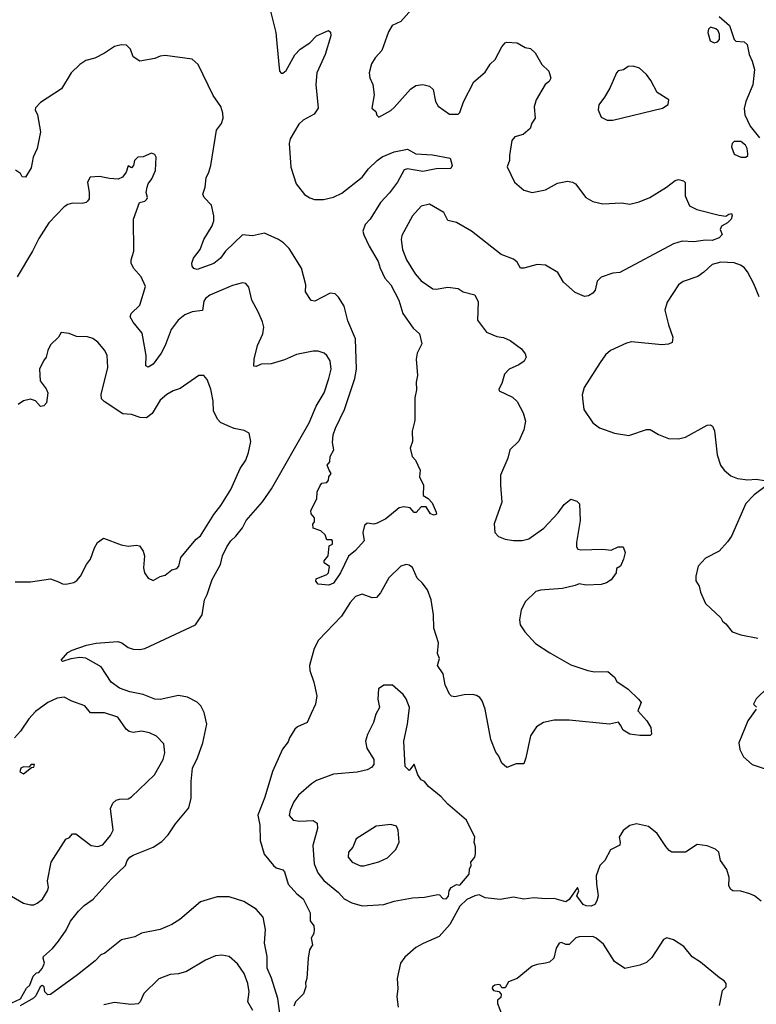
# Model space of a CAD drawing. Extents: x 1771496 to 1971148, y 471553 to 643630.
# Tile 463 of 656: x 1838371 to 1842746, y 600821 to 606671. Entities that reach past the tile are written whole.
import ezdxf

# ---------------------------------------------------------------- set-up
doc = ezdxf.new("R2010")
doc.units = 0

msp = doc.modelspace()

# ---------------------------------------------------------------- linework, layer by layer
at = {"layer": '0CON10XD'}
for points in [[(1840764.1, 606805.9), (1840635, 606660), (1840584.5, 606635.5), (1840562.1, 606597.9), (1840521.3, 606488.7), (1840483.3, 606445), (1840461.7, 606408.3), (1840446.2, 606355), (1840451.2, 606325), (1840468, 606285), (1840476.2, 606225), (1840463.3, 606145), (1840486.4, 606126.4), (1840493, 606103), (1840505, 606092.5), (1840575, 606131.2), (1840595, 606148.8), (1840691.7, 606258.3), (1840725, 606279.5), (1840765, 606286.4), (1840805, 606276.7), (1840827.2, 606257.2), (1840840, 606185), (1840857.6, 606157.6), (1840925, 606110), (1840975, 606109.2), (1840985, 606120), (1841007.1, 606182.9), (1841068.4, 606301.6), (1841135, 606359.2), (1841165, 606406), (1841195.8, 606435), (1841235, 606510), (1841255, 606533.8), (1841265, 606538), (1841325, 606533.8), (1841372.5, 606505), (1841405, 606499.4), (1841432.3, 606475)], [(1839859.5, 606729.5), (1839892, 606595), (1839899.1, 606529.1), (1839914, 606365), (1839924.1, 606354.1), (1839935, 606353.8), (1839955, 606368.8), (1840005, 606461.4), (1840038.1, 606495), (1840095, 606533.3), (1840135, 606575.5), (1840205, 606606.7), (1840216.4, 606596.4), (1840220, 606575), (1840186.5, 606465), (1840135.5, 606354.5), (1840130, 606285), (1840144, 606145), (1840120.3, 606109.7), (1840055, 606074.4), (1840028.9, 606051.1), (1839977.8, 605962.2), (1839971.9, 605935), (1839982.5, 605795), (1840012.9, 605695), (1840062.6, 605632.6), (1840095, 605612), (1840122.9, 605602.9)], [(1842525, 606690), (1842586.1, 606636.1), (1842615, 606552.5), (1842625, 606543.3), (1842675, 606538.8), (1842692.7, 606522.7), (1842704.4, 606465), (1842722.5, 606425), (1842734.6, 606375), (1842726.2, 606283.8), (1842684.4, 606185), (1842673.9, 606143.9), (1842678.6, 606105), (1842709.1, 606039.1), (1842765, 605970)], [(1842495, 606533.3), (1842515, 606540), (1842527, 606553), (1842527.5, 606585), (1842520, 606605), (1842506.4, 606616.4), (1842475, 606627.5), (1842462.5, 606615), (1842457.5, 606595), (1842472.5, 606545), (1842495, 606533.3)], [(1840122.9, 605602.9), (1840175, 605602), (1840235, 605616.9), (1840285, 605641.1), (1840405.6, 605735), (1840442.1, 605785), (1840495, 605834.6), (1840525, 605855.8), (1840595, 605885.2), (1840675, 605901.9), (1840725, 605874), (1840822.9, 605867.1), (1840928.3, 605848.3), (1840940, 605805), (1840932.5, 605787.5), (1840845, 605785.8), (1840765, 605769.1), (1840675, 605784.5), (1840655, 605778.9), (1840614.7, 605705), (1840568.1, 605641.9), (1840514.5, 605585), (1840453.3, 605486.7), (1840422.9, 605455), (1840410, 605415), (1840415, 605393.3), (1840447.3, 605325), (1840500.5, 605235), (1840511.8, 605195), (1840540.6, 605135), (1840575.2, 605095.2), (1840623.9, 605005), (1840647.1, 604925), (1840708.9, 604838.9), (1840746.7, 604805), (1840758.8, 604745), (1840731.1, 604688.9), (1840725.5, 604654.5), (1840733.8, 604556.2), (1840727, 604517), (1840728.3, 604471.7), (1840718.8, 604425), (1840718.8, 604288.8), (1840702.7, 604227.3), (1840703.8, 604165), (1840690, 604125), (1840702.5, 604075), (1840722.5, 604055), (1840750, 603995), (1840746.7, 603955), (1840770, 603905), (1840767.5, 603845), (1840796.8, 603826.8), (1840821.4, 603801.4), (1840845.8, 603745), (1840846, 603734), (1840833.6, 603726.4), (1840811.2, 603735), (1840785, 603776), (1840755, 603776.7), (1840726.4, 603743.6), (1840715, 603742.5), (1840690.7, 603770.7), (1840652.3, 603777.7), (1840625, 603771.2), (1840545, 603706.2), (1840495, 603680), (1840475, 603673.8), (1840435, 603680), (1840418.8, 603665), (1840410, 603625), (1840416.7, 603575), (1840365, 603517.5), (1840325, 603483.3), (1840277.1, 603385), (1840236, 603324), (1840208.3, 603311.7), (1840145, 603317.1), (1840130, 603335), (1840131.9, 603348.1), (1840195, 603374.2), (1840205.6, 603385), (1840211.7, 603421.7), (1840180, 603445), (1840180, 603455), (1840203.3, 603485), (1840210, 603545), (1840230, 603555), (1840230, 603575), (1840225, 603580), (1840195, 603580), (1840185, 603610), (1840160, 603635), (1840115, 603650), (1840113, 603673), (1840121.7, 603688.3), (1840121.7, 603711.7), (1840102.5, 603735), (1840100, 603755), (1840136.2, 603825), (1840138.8, 603865), (1840155.9, 603904.1), (1840165, 603916.7), (1840195, 603921.9), (1840205.8, 603935), (1840207.8, 603955), (1840220.8, 603975), (1840210, 603995), (1840198, 604025), (1840212.5, 604045), (1840215.6, 604075), (1840236.4, 604115), (1840228.7, 604158.7), (1840233.2, 604205), (1840246.2, 604245), (1840300.8, 604355), (1840361.7, 604538.3), (1840371.2, 604595), (1840365.3, 604775), (1840321.2, 604881.2), (1840298.3, 604968.3), (1840265, 605022.5), (1840245, 605042.5), (1840215, 605045.7), (1840125, 604998.8), (1840102.3, 605002.3), (1840068, 605055), (1840070.8, 605095), (1840045.5, 605195.5), (1839970.9, 605310.9), (1839938.1, 605345), (1839908.1, 605365), (1839825, 605402.5), (1839755, 605386.9), (1839695, 605392.5), (1839594.4, 605295), (1839563.1, 605255), (1839525, 605222.7), (1839425, 605186.2), (1839405, 605192.5), (1839396.4, 605206.4), (1839393.8, 605225), (1839402.9, 605255), (1839443.8, 605306.2), (1839465.5, 605365), (1839514.7, 605445.3), (1839525.3, 605475), (1839525.4, 605505), (1839510, 605570), (1839467.1, 605615), (1839458.6, 605635), (1839472.9, 605675), (1839478.2, 605731.8), (1839495.5, 605765), (1839506, 605805), (1839539.6, 606015), (1839570, 606055), (1839579.6, 606085), (1839578.8, 606115), (1839565.4, 606155), (1839520.2, 606220.2), (1839431.4, 606405), (1839395.6, 606435.6), (1839235, 606458), (1839205, 606453.8), (1839175, 606440), (1839084.1, 606424.1), (1839045, 606451.2), (1839028.8, 606495), (1839005, 606518.8), (1838975, 606522), (1838935, 606512), (1838875, 606472), (1838817, 606443), (1838765, 606428.9), (1838728.6, 606405), (1838677.1, 606355), (1838619.7, 606260.3), (1838495, 606178.8), (1838465, 606147.5), (1838462.5, 606135), (1838476.4, 606106.4), (1838494.2, 606005), (1838475.7, 605905), (1838450.8, 605855), (1838439.5, 605790.5), (1838406.7, 605735), (1838387, 605737), (1838376.4, 605756.4), (1838347, 605777)], [(1841432.3, 606475), (1841472.5, 606405), (1841513.7, 606365), (1841526, 606324), (1841516, 606304), (1841493.1, 606285), (1841439.2, 606195), (1841426.1, 606153.9), (1841433.3, 606085), (1841413.9, 606056.1), (1841402.5, 606025), (1841361.4, 605988.6), (1841311.2, 605975), (1841295, 605952.5), (1841280, 605865), (1841281.2, 605835), (1841266.4, 605796.4), (1841310, 605705), (1841365, 605657.5), (1841415, 605643.5), (1841495, 605659.4), (1841565, 605700), (1841625, 605712.5), (1841655, 605706), (1841673.3, 605695), (1841734.3, 605614.3), (1841775, 605590.8), (1841835, 605576.9), (1841945, 605583.1), (1841995, 605575.6), (1842050.9, 605589.1), (1842112.9, 605615), (1842213.8, 605676.2), (1842265, 605716.2), (1842285, 605722.5), (1842313.6, 605713.6), (1842323.3, 605703.3), (1842324.4, 605625), (1842348.8, 605565), (1842393.6, 605543.6), (1842525, 605508.8), (1842565, 605503.8), (1842583.6, 605516.4), (1842598.6, 605518.6), (1842603.1, 605505), (1842597.8, 605485), (1842575, 605463.8), (1842540, 605445), (1842532.5, 605425), (1842542.5, 605395), (1842526.2, 605375), (1842485, 605360), (1842445, 605360.6), (1842375, 605350.6), (1842305, 605354.3), (1842255, 605339.2), (1841935, 605168.1), (1841895, 605164.3), (1841825, 605141.2), (1841801.7, 605118.3), (1841790, 605065), (1841774.5, 605045.5), (1841748.8, 605031.2), (1841725, 605026.2), (1841670.3, 605050.3), (1841600.9, 605110.9), (1841568.2, 605168.2), (1841495, 605213.1), (1841445, 605216.9), (1841365, 605194.3), (1841345, 605194), (1841325, 605230), (1841305, 605248.6), (1841230.8, 605275), (1841055, 605414.3), (1840966.4, 605466.4), (1840915, 605478), (1840891.4, 605525), (1840805, 605575.8), (1840755, 605562.5), (1840703.5, 605506.5), (1840641.1, 605388.9), (1840636.9, 605365), (1840644.4, 605305), (1840667.8, 605245), (1840720.9, 605160.9), (1840755, 605120), (1840825, 605071.9), (1840845, 605070), (1840915, 605082.5), (1840975, 605074.2), (1841005, 605054.2), (1841075, 605036), (1841094.3, 604995), (1841090, 604885), (1841144.2, 604815), (1841205, 604789.2), (1841245, 604781.9), (1841285, 604765.7), (1841351.2, 604715), (1841374, 604685), (1841378.8, 604665), (1841367, 604643), (1841335, 604620), (1841277.5, 604595), (1841250, 604565), (1841235, 604510), (1841217.5, 604475), (1841220, 604465), (1841298.3, 604428.3), (1841325, 604403.3), (1841361.2, 604335), (1841375.8, 604285), (1841366.2, 604235), (1841335, 604166.7), (1841283.3, 604115), (1841271.2, 604065), (1841226, 603965), (1841227.5, 603905), (1841234.2, 603805), (1841188.6, 603675), (1841194.2, 603625), (1841215, 603600.8), (1841255, 603584.4), (1841304.2, 603575.8), (1841355, 603575.8), (1841395, 603587.1), (1841485, 603650.8), (1841568.8, 603741.2), (1841605, 603790), (1841645, 603822.5), (1841680.7, 603810.7), (1841696.2, 603795), (1841699.2, 603695), (1841678.8, 603565), (1841678.8, 603538.8), (1841686.1, 603526.1), (1841705, 603520.8), (1841835, 603525.8), (1841885, 603518.8), (1841925, 603540), (1841955, 603540), (1841966.7, 603505), (1841957.5, 603465), (1841940, 603425), (1841915, 603410), (1841913.3, 603385), (1841885, 603343.3), (1841857.5, 603325), (1841824.3, 603315.7), (1841735, 603310.8), (1841695, 603318.6), (1841670.5, 603309.5), (1841595, 603291.8), (1841465, 603282.2), (1841436.4, 603273.6), (1841376.2, 603215), (1841350, 603165), (1841340, 603105), (1841344.3, 603075), (1841370.8, 603035), (1841434.2, 602965), (1841519.8, 602909.8), (1841645, 602837.5), (1841745, 602804.4), (1841785, 602796.9), (1841865, 602798.8), (1841903.9, 602763.9), (1841918.8, 602738.8), (1841985, 602693.3), (1842047.5, 602635), (1842062.5, 602615), (1842043.3, 602565), (1842096.1, 602506.1), (1842120, 602465), (1842123.8, 602426.2), (1842115, 602417.5), (1842055, 602417.5), (1841995, 602427.1), (1841955, 602450), (1841940.5, 602479.5), (1841927.3, 602497.3), (1841875, 602486.5), (1841635, 602510), (1841545, 602510), (1841482.5, 602495), (1841440.3, 602469.7), (1841405, 602416.7), (1841378, 602285), (1841365, 602250), (1841320.7, 602249.3), (1841265, 602227.5), (1841234.2, 602254.2), (1841216.1, 602296.1), (1841198.3, 602318.3), (1841170, 602395), (1841135.8, 602575), (1841118, 602625), (1841105, 602643.3), (1841085, 602656.2), (1841061.7, 602661.7), (1841010.5, 602659.5), (1840955, 602648), (1840935, 602651.2), (1840925, 602663.3), (1840898.7, 602718.7), (1840885.6, 602785), (1840853.1, 602835), (1840864, 602875), (1840853.1, 602905), (1840858.3, 602968.3), (1840830.5, 603055), (1840829.6, 603135), (1840815.6, 603225), (1840793.4, 603283.4), (1840762, 603325), (1840732.4, 603352.4), (1840705, 603416.2), (1840685, 603430), (1840666.1, 603433.9), (1840635, 603423.8), (1840564.2, 603355), (1840514.6, 603265.4), (1840491.5, 603238.5), (1840465, 603235.6), (1840405, 603257.1), (1840365, 603244.2), (1840335, 603209.2), (1840283.4, 603126.6), (1840145.6, 602985), (1840121.1, 602935), (1840092.2, 602835), (1840094.3, 602805), (1840118.6, 602735), (1840136.8, 602653.2), (1840127.3, 602605), (1840101.7, 602548.3), (1840078, 602495), (1840020.7, 602469.3), (1840004.6, 602455.4), (1839973.3, 602405), (1839965, 602380), (1839933.2, 602336.8), (1839872.5, 602205), (1839828, 602052), (1839786, 601945), (1839798, 601885), (1839799.4, 601795), (1839823.6, 601713.6), (1839878.8, 601645), (1839895, 601632.9), (1839935, 601619.2), (1839945, 601608.8), (1839966.7, 601535), (1840018.3, 601478.3), (1840055, 601448.8), (1840097.5, 601365), (1840096.2, 601316.2), (1840117.8, 601287.8), (1840120, 601265), (1840117.5, 601242.5), (1840103.3, 601215), (1840110, 601175), (1840093.3, 601145), (1840083.9, 601096.1), (1840076.7, 600975), (1840069.3, 600949.3), (1840070, 600925), (1840057, 600883), (1840010, 600835), (1840000, 600810)], [(1841895, 606074), (1842190, 606145), (1842223, 606167), (1842226.7, 606195), (1842158.3, 606238.3), (1842120.5, 606310.5), (1842093.3, 606345), (1842052.3, 606382.3), (1842015, 606394), (1841985, 606393.3), (1841957.7, 606372.3), (1841925, 606366.9), (1841915, 606356), (1841876, 606265), (1841845, 606210), (1841810, 606165), (1841806.7, 606135), (1841825, 606092.5), (1841860, 606075), (1841895, 606074)], [(1842685, 605853.3), (1842696.1, 605863.9), (1842696.7, 605875), (1842692.5, 605905), (1842682.5, 605925), (1842655, 605947.5), (1842615, 605947.5), (1842603.3, 605935), (1842598.8, 605915), (1842615, 605872.5), (1842655, 605853.3), (1842685, 605853.3)], [(1838325, 600829.2), (1838375.6, 600854.4), (1838412, 600918), (1838432.5, 600935), (1838451.7, 600988.3), (1838471.7, 601008.3), (1838485, 601010), (1838505.9, 601034.1), (1838518.8, 601065), (1838510, 601095), (1838513.3, 601105), (1838567.2, 601152.8), (1838602.9, 601197.1), (1838647.5, 601262.5), (1838673.8, 601315), (1838720.6, 601375), (1838755, 601408.1), (1838808.8, 601445), (1838914.7, 601565.3), (1839000, 601645), (1839009.1, 601675), (1839025, 601694.5), (1839045, 601707.9), (1839165, 601755.5), (1839215, 601787.8), (1839252.6, 601827.4), (1839296.4, 601893.6), (1839375, 601988), (1839390.4, 602045), (1839390, 602145), (1839398.3, 602225), (1839427.3, 602285), (1839459.7, 602375), (1839483.8, 602485), (1839466.1, 602555), (1839447.3, 602595), (1839425.7, 602615.7), (1839367.5, 602645), (1839315, 602656.8), (1839205, 602632.5), (1839175, 602633.8), (1839105, 602661.8), (1839025, 602677.9), (1838965, 602698.5), (1838915, 602734.2), (1838855, 602826.9), (1838765, 602878.5), (1838728.7, 602881.3), (1838675, 602874.3), (1838625, 602857.5), (1838617.5, 602865), (1838658.3, 602911.7), (1838682.5, 602925), (1838768.8, 602955), (1838825, 602966.9), (1838955, 602976.2), (1838978.3, 602968.3), (1839015, 602940.8), (1839045, 602931.4), (1839085, 602929.4), (1839115, 602935.6), (1839416.2, 603075), (1839454.2, 603135), (1839468.9, 603225), (1839485.6, 603255), (1839514.7, 603345.3), (1839563.3, 603435), (1839575.6, 603485), (1839601.7, 603538.3), (1839625, 603575.7), (1839655, 603601.9), (1839695, 603652.5), (1839715.7, 603695), (1839813.8, 603806.2), (1839866.2, 603883.8), (1840090.6, 604275), (1840132.2, 604375), (1840180.6, 604455), (1840208.3, 604538.3), (1840220.6, 604595), (1840215.8, 604645), (1840196.2, 604675), (1840179.1, 604689.1), (1840145, 604701.9), (1840115, 604701.9), (1840015, 604681.2), (1839945, 604650.8), (1839865, 604625.5), (1839805, 604624.2), (1839775, 604611.2), (1839762.5, 604612.5), (1839763.3, 604655), (1839784.6, 604735), (1839815.5, 604805), (1839821.1, 604845), (1839814.4, 604875), (1839788.1, 604935), (1839750, 605005), (1839732, 605082), (1839713.9, 605103.9), (1839695, 605107.1), (1839635, 605090.9), (1839500.8, 605035), (1839475.6, 605015), (1839465, 604998), (1839456.4, 604943.6), (1839395.4, 604934.6), (1839352.4, 604917.6), (1839313.4, 604886.6), (1839271.2, 604831.2), (1839235.6, 604735), (1839211.1, 604688.9), (1839165, 604624.2), (1839135, 604606.2), (1839121.2, 604615), (1839122.7, 604675), (1839098.3, 604808.3), (1839044.6, 604874.6), (1839027.5, 604905), (1839034.3, 604925), (1839084.5, 604975.5), (1839117.9, 605085), (1839093.7, 605143.7), (1839047.5, 605195), (1839032.9, 605225), (1839032.9, 605245), (1839050, 605295), (1839046.7, 605485), (1839082.5, 605585), (1839115, 605592.5), (1839126.7, 605605), (1839130, 605615), (1839122.5, 605645), (1839128.8, 605675), (1839134.1, 605695.9), (1839156.7, 605725), (1839177.5, 605775), (1839182, 605855), (1839175, 605870), (1839155, 605878.8), (1839103.8, 605856.2), (1839073.3, 605855), (1839054.2, 605835), (1839046.7, 605805), (1839035, 605790), (1839015, 605802.5), (1839004, 605765), (1838981.2, 605735), (1838956.1, 605723.9), (1838905, 605726.7), (1838845, 605738.8), (1838790, 605735), (1838773.3, 605705), (1838783.9, 605643.9), (1838783.8, 605606.2), (1838775, 605592.5), (1838765.9, 605584.1), (1838742, 605578), (1838685, 605581.1), (1838656.8, 605573.2), (1838635, 605558.8), (1838545, 605464), (1838485, 605370.8), (1838448.5, 605295), (1838356.3, 605143.7)], [(1842763.6, 605023.6), (1842732.4, 605102.4), (1842693.4, 605173.4), (1842675, 605198), (1842653.2, 605213.2), (1842615, 605227.1), (1842535, 605230), (1842485, 605217.5), (1842435, 605170), (1842398.8, 605145), (1842312.5, 605115), (1842283.3, 605095), (1842217.3, 604992.7), (1842203.8, 604945), (1842225, 604857.5), (1842250.8, 604785), (1842246.7, 604753.3), (1842225, 604742.5), (1842185, 604738.6), (1842005, 604757.1), (1841975, 604750), (1841881.2, 604705), (1841850.7, 604679.3), (1841818, 604635), (1841724.2, 604485), (1841711.7, 604441.7), (1841716.7, 604405), (1841722, 604355), (1841776.2, 604275), (1841815, 604246), (1841905, 604214), (1841988.8, 604201.2), (1842095, 604235.8), (1842115, 604236), (1842165, 604206.2), (1842225, 604183.3), (1842285, 604180), (1842325, 604190), (1842455, 604261.2), (1842475, 604263.3), (1842486.4, 604256.4), (1842498.3, 604228.3), (1842514, 604085), (1842534, 604025), (1842555.6, 603995.6), (1842595, 603960.8), (1842634.5, 603944.5), (1842695, 603937.1), (1842745, 603940.8), (1842795, 603933.3)], [(1838345, 603332), (1838435, 603331.2), (1838555, 603348.8), (1838601.2, 603331.2), (1838625, 603318.8), (1838645, 603316.7), (1838692.3, 603327.7), (1838710, 603340), (1838732.5, 603365), (1838768.8, 603435), (1838792, 603465), (1838815, 603532.5), (1838833.8, 603565), (1838869.3, 603590.7), (1838975, 603551.2), (1839015, 603543.3), (1839065, 603550), (1839082.5, 603545), (1839103.9, 603513.9), (1839112, 603485), (1839106.7, 603415), (1839112.5, 603385), (1839133.6, 603353.6), (1839165, 603340), (1839205, 603362.5), (1839235, 603370), (1839275, 603403.3), (1839305, 603411.2), (1839316, 603425), (1839328, 603475), (1839420, 603585), (1839445.5, 603605), (1839525, 603732), (1839566.7, 603785), (1839625, 603880), (1839680, 604005), (1839715, 604053.3), (1839731.1, 604098.9), (1839744, 604165), (1839734.1, 604214.1), (1839705, 604230), (1839645, 604241.4), (1839607.2, 604257.2), (1839565, 604278.6), (1839548.6, 604295), (1839522.9, 604345), (1839521.4, 604405), (1839507.5, 604475), (1839485, 604532.5), (1839465, 604556.7), (1839435, 604556.7), (1839325, 604479.4), (1839283.8, 604466.2), (1839245.3, 604444.7), (1839205, 604410.9), (1839158.1, 604331.9), (1839125, 604305.6), (1839087, 604307), (1839035, 604325.7), (1838985, 604328.9), (1838872.4, 604402.4), (1838858, 604418), (1838855.4, 604445), (1838894.4, 604605), (1838890, 604675), (1838878, 604705), (1838835, 604755.8), (1838806.3, 604776.3), (1838774.2, 604785.8), (1838709.3, 604789.3), (1838665, 604807.5), (1838618.3, 604811.7), (1838602.5, 604785), (1838555, 604740), (1838538, 604705), (1838528.8, 604665), (1838512.5, 604645), (1838490, 604595), (1838493.1, 604525), (1838528.8, 604478.8), (1838538.1, 604455), (1838530, 604395), (1838515, 604376), (1838495, 604372.5), (1838465, 604407.5), (1838435.7, 604415.7), (1838395, 604405.8), (1838362, 604385)], [(1842805, 603902.5), (1842732.9, 603847.1), (1842683.8, 603796.2), (1842598, 603602), (1842575, 603569.2), (1842526.4, 603513.6), (1842445, 603471.2), (1842400, 603425), (1842386.7, 603365), (1842387, 603337), (1842406.7, 603305), (1842415, 603270), (1842445, 603202.5), (1842535, 603116.7), (1842545, 603097.5), (1842565, 603082.5), (1842602.5, 603035), (1842655, 603016.7), (1842755, 602996)], [(1840405, 601406.9), (1840535, 601414.5), (1840595, 601434.2), (1840705, 601454.2), (1840775, 601457.5), (1840855, 601474), (1840865, 601471.2), (1840885, 601450), (1840905, 601448.8), (1840917.3, 601462.7), (1840921.2, 601495), (1840933.3, 601515), (1840965, 601532.5), (1840985, 601530), (1841040, 601595), (1841042, 601625), (1841053.3, 601645), (1841050, 601665), (1841074.2, 601695), (1841079.2, 601715), (1841077.7, 601757.7), (1841070, 601785), (1841073.8, 601815), (1841025, 601916), (1840915, 602011.2), (1840874.6, 602054.6), (1840800, 602115), (1840775, 602144), (1840755.6, 602155.6), (1840735.6, 602185), (1840715, 602247.5), (1840685, 602211.2), (1840660, 602235), (1840652, 602385), (1840674, 602485), (1840686, 602585), (1840666.8, 602636.8), (1840648.3, 602661.7), (1840585, 602716.7), (1840535, 602716.7), (1840503.3, 602695), (1840498.8, 602635), (1840508.8, 602585), (1840486.2, 602545), (1840472, 602495), (1840438, 602425), (1840426, 602385), (1840432.7, 602342.7), (1840474, 602275), (1840473.8, 602245), (1840461.2, 602228.8), (1840435.6, 602214.4), (1840375, 602200), (1840235, 602188.1), (1840135, 602150), (1840105, 602131.4), (1840027.2, 602062.8), (1839999.4, 602025), (1839976.9, 601975), (1839972.7, 601942.7), (1839995.7, 601915.7), (1840035, 601909.4), (1840115, 601912.5), (1840137.9, 601897.9), (1840141.1, 601865), (1840111.6, 601765), (1840119.5, 601655), (1840142, 601602), (1840177, 601557), (1840264.7, 601484.7), (1840298.8, 601448.8), (1840343.1, 601423.1), (1840405, 601406.9)], [(1842816.2, 602705), (1842745, 602636.7), (1842730, 602605), (1842747.5, 602587.5)], [(1838323.7, 601463.7), (1838395, 601421.2), (1838435, 601411.2), (1838455, 601412), (1838475, 601421.2), (1838506.2, 601445), (1838537.5, 601495), (1838542.5, 601515), (1838537.5, 601555), (1838559.2, 601665), (1838645, 601802), (1838666.8, 601813.2), (1838686, 601834), (1838705, 601834), (1838795, 601764.2), (1838835, 601758.6), (1838865, 601769.2), (1838910.8, 601825), (1838925.7, 601855), (1838911.2, 601985), (1838924.2, 602015.8), (1838945, 602033.8), (1838965, 602040.8), (1839015, 602042.5), (1839035, 602053.8), (1839171.2, 602185), (1839222.9, 602275), (1839233.8, 602315), (1839228.3, 602368.3), (1839184.3, 602414.3), (1839142.5, 602435), (1839095, 602443.5), (1839045, 602436.7), (1839021.4, 602441.4), (1839004.3, 602455), (1838955, 602528.1), (1838875, 602553.8), (1838792.1, 602552.1), (1838757.8, 602595), (1838681.7, 602621.7), (1838635, 602645.8), (1838595, 602640), (1838538.6, 602615), (1838465, 602561.1), (1838425, 602517.1), (1838376.8, 602443.2), (1838340.5, 602405)], [(1842746.2, 602575), (1842696.7, 602505), (1842643.3, 602375), (1842647.5, 602335), (1842670.5, 602290.5), (1842722.5, 602245), (1842799.5, 602219.5)], [(1838395, 602190), (1838441.7, 602228.3), (1838455, 602230), (1838460, 602245), (1838440, 602245), (1838425, 602230), (1838395, 602232.5), (1838377.5, 602225), (1838373, 602203), (1838395, 602190)], [(1840415, 601643.6), (1840505, 601668.6), (1840555, 601691.2), (1840605, 601741.2), (1840625.8, 601785), (1840619.2, 601855), (1840608.6, 601878.6), (1840575, 601890), (1840489.5, 601880.5), (1840368.9, 601805), (1840350.8, 601755), (1840323.3, 601725), (1840321.9, 601695), (1840345.4, 601665.4), (1840395, 601644.6), (1840415, 601643.6)], [(1842774.5, 601434.5), (1842735.4, 601465.4), (1842708.3, 601478.3), (1842655, 601492.5), (1842606.2, 601496.2), (1842594.2, 601504.2), (1842584, 601525), (1842585.8, 601575), (1842572.1, 601622.1), (1842533.6, 601675), (1842524.4, 601724.4), (1842503.6, 601743.6), (1842455, 601763.3), (1842395, 601771.2), (1842325, 601726), (1842245, 601726), (1842228.8, 601735), (1842208.9, 601758.9), (1842156.6, 601836.6), (1842106.8, 601876.8), (1842035, 601894), (1841995, 601883.8), (1841955, 601853.3), (1841931.2, 601815), (1841938.3, 601781.7), (1841935, 601767.5), (1841880.3, 601739.7), (1841846.2, 601675), (1841816.2, 601645), (1841796, 601585), (1841796.2, 601535), (1841806.2, 601465), (1841800, 601435), (1841787.5, 601415), (1841765, 601403.3), (1841735, 601406.2), (1841718.8, 601415), (1841681.2, 601465), (1841692, 601495), (1841684.2, 601515.8), (1841635, 601444.4), (1841615, 601430.6), (1841545, 601450), (1841495, 601447.5), (1841425, 601453.8), (1841365, 601446.2), (1841305, 601457.5), (1841225, 601444), (1841135, 601454), (1841100.7, 601470.7), (1841074.1, 601465.9), (1841026.4, 601443.6), (1840986.1, 601403.9), (1840926.2, 601295), (1840863.3, 601225), (1840767, 601183), (1840725, 601158), (1840658.9, 601101.1), (1840633.1, 601065), (1840614.2, 600975), (1840617.5, 600915), (1840612, 600865), (1840620, 600805)], [(1839915.8, 600765.8), (1839905.5, 600855), (1839867.4, 600977.4), (1839840.3, 601035), (1839842.2, 601105), (1839824.7, 601185), (1839830.8, 601265), (1839818.1, 601338.1), (1839775, 601386.9), (1839702.8, 601432.8), (1839615, 601460), (1839545, 601459.2), (1839445, 601430), (1839322, 601325), (1839275, 601296), (1839205, 601265.8), (1839095, 601244), (1839055, 601222.5), (1838975.7, 601204.3), (1838876.2, 601125), (1838853.8, 601115), (1838820.3, 601079.7), (1838715, 600996.2), (1838555, 600880), (1838538.3, 600878.3), (1838520, 600895), (1838517.5, 600925), (1838505, 600932.5), (1838492.5, 600925), (1838468.3, 600871.7), (1838453.3, 600856.7), (1838375, 600812.5)], [(1842527.1, 600815), (1842546.1, 600903.9), (1842568, 600925), (1842567.8, 600945), (1842555, 600961.1), (1842527.5, 600977.5), (1842415, 601071.4), (1842365, 601102.5), (1842315.5, 601165.5), (1842255, 601203.3), (1842215, 601216.2), (1842195, 601206.7), (1842125, 601100), (1842095, 601070), (1842055, 601053.3), (1841965, 601034), (1841905, 601076.2), (1841839.1, 601179.1), (1841796, 601215), (1841775, 601224.3), (1841695, 601222.9), (1841675, 601215.6), (1841635, 601176), (1841615, 601176.2), (1841588.8, 601188.8), (1841575, 601184), (1841557.5, 601155), (1841543.8, 601095), (1841518.1, 601071.9), (1841495, 601065.8), (1841445, 601058.6), (1841415, 601047.1), (1841326.2, 600975), (1841275, 600953.8), (1841255, 600920), (1841235, 600920), (1841227.5, 600935), (1841215, 600938.8), (1841192.5, 600935), (1841180, 600925), (1841178, 600915), (1841185, 600903.8), (1841216.7, 600896.7), (1841231.7, 600881.7), (1841228.3, 600861.7), (1841210, 600845), (1841210, 600825), (1841236.2, 600755)], [(1839755.4, 600785), (1839726.1, 600835), (1839734.5, 600895), (1839725.5, 600945), (1839704.5, 601004.5), (1839665, 601061.2), (1839615.7, 601105.7), (1839572.3, 601112.3), (1839535, 601108.6), (1839475.6, 601084.4), (1839363, 601017), (1839315, 601003.1), (1839265, 600998.6), (1839197.6, 600972.4), (1839108.6, 600885), (1839086.7, 600835), (1839075, 600824.4), (1839030.7, 600820.7), (1838935, 600832.5), (1838871.7, 600818.3)]]:
    msp.add_lwpolyline(points, dxfattribs=at)

doc.saveas('drawing.dxf')
